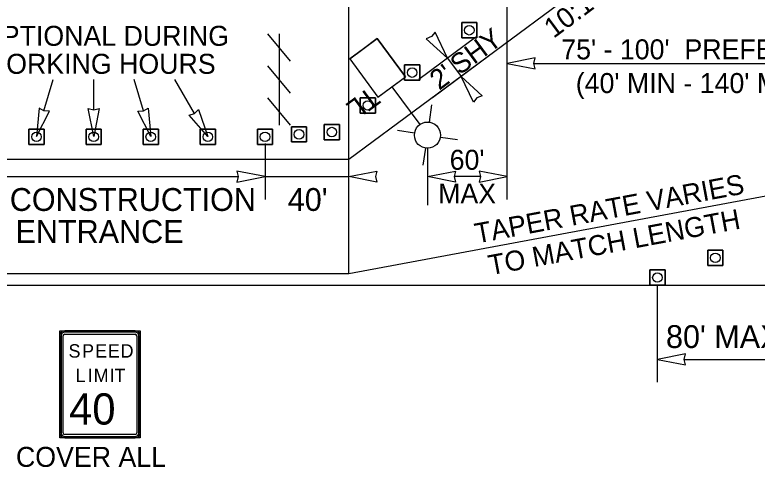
# Model space of a CAD drawing. Extents: x 99982 to 100176, y 99905 to 100011.
# Drawn here: x 100022.4 to 100024.999, y 99915.542 to 99917.126 of the extents above; entities that cross this region are included whole.
import ezdxf

# ---------------------------------------------------------------- set-up
doc = ezdxf.new("R2010")
doc.units = 0
for name, color, linetype in [('RD_ED_ShoulderPavedEdge', 7, 'Continuous'), ('RD_MK_LineEdgeWhite', 7, 'Continuous'), ('TR_SN_ConstructionSigns', 7, 'Continuous'), ('TR_WZ_BarricadeType3', 7, 'Continuous'), ('TR_WZ_PortableLightStandard', 7, 'Continuous'), ('TR_WZ_TrafficCone', 7, 'Continuous'), ('TR_WZ_WorkZoneDetails', 7, 'Continuous'), ('TR_WZ_WorkZoneTextCurrent', 7, 'Continuous')]:
    doc.layers.add(name, color=color, linetype=linetype)

msp = doc.modelspace()

# ---------------------------------------------------------------- linework, layer by layer
at = {"layer": 'RD_ED_ShoulderPavedEdge'}
msp.add_line((100020.3, 99916.1793), (100035.6425, 99916.1793), dxfattribs=at)
at = {"layer": 'RD_MK_LineEdgeWhite'}
for p, q in [((100024.8112, 99917.5393), (100023.5692, 99916.6193)), ((100023.5692, 99916.6193), (100020.3, 99916.6193)), ((100025.5008, 99916.5793), (100023.5692, 99916.2193)), ((100023.5692, 99916.2193), (100020.3, 99916.2193))]:
    msp.add_line(p, q, dxfattribs=at)
at = {"layer": 'TR_SN_ConstructionSigns'}
for p, q in [((100022.5747, 99916.0194), (100022.8208, 99916.0194)), ((100022.8208, 99916.0194), (100022.5747, 99916.0194)), ((100022.5571, 99915.662), (100022.5571, 99916.0019)), ((100022.5571, 99916.0019), (100022.5571, 99915.662)), ((100022.562, 99916.0019), (100022.562, 99915.662)), ((100022.5689, 99915.662), (100022.5689, 99916.0019)), ((100022.8208, 99916.0146), (100022.5747, 99916.0146)), ((100022.5747, 99916.0077), (100022.8208, 99916.0077)), ((100022.8267, 99916.0019), (100022.8267, 99915.662)), ((100022.8335, 99915.662), (100022.8335, 99916.0019)), ((100022.8384, 99916.0019), (100022.8384, 99915.662)), ((100022.8384, 99915.662), (100022.8384, 99916.0019)), ((100022.8208, 99915.6562), (100022.5747, 99915.6562)), ((100022.5747, 99915.6493), (100022.8208, 99915.6493)), ((100022.8208, 99915.6444), (100022.5747, 99915.6444)), ((100022.5747, 99915.6444), (100022.8208, 99915.6444))]:
    msp.add_line(p, q, dxfattribs=at)
msp.add_lwpolyline([(100022.5571, 99916.0194), (100022.8384, 99916.0194), (100022.8384, 99915.6444), (100022.5571, 99915.6444)], close=True, dxfattribs=at)
for centre, radius, start, end in [((100022.5747, 99916.0019), 0.0176, 90, 180), ((100022.5747, 99916.0019), 0.0176, 90, 180), ((100022.8208, 99916.0019), 0.0176, 0, 90), ((100022.8208, 99916.0019), 0.0176, 0, 90), ((100022.5747, 99916.0019), 0.0127, 90, 180), ((100022.5747, 99916.0019), 0.00586, 90, 180), ((100022.8208, 99916.0019), 0.0127, 0, 90), ((100022.8208, 99916.0019), 0.00586, 360, 90), ((100022.5747, 99915.662), 0.0176, 180, 270), ((100022.5747, 99915.662), 0.0176, 180, 270), ((100022.5747, 99915.662), 0.0127, 180, 270), ((100022.5747, 99915.662), 0.00586, 180, 270), ((100022.8208, 99915.662), 0.0176, 270, 0), ((100022.8208, 99915.662), 0.0127, 270, 360), ((100022.8208, 99915.662), 0.00586, 270, 0), ((100022.8208, 99915.662), 0.0176, 270, 0)]:
    msp.add_arc(centre, radius, start, end, dxfattribs=at)
at = {"layer": 'TR_WZ_BarricadeType3'}
for p, q in [((100023.3645, 99916.9637), (100023.2852, 99917.0593)), ((100023.3248, 99917.0593), (100023.3248, 99916.7393)), ((100023.3645, 99916.8515), (100023.2852, 99916.9471)), ((100023.3645, 99916.7393), (100023.2852, 99916.8349))]:
    msp.add_line(p, q, dxfattribs=at)
at = {"layer": 'TR_WZ_PortableLightStandard'}
for p, q in [((100023.5722, 99916.9712), (100023.6686, 99917.0426)), ((100023.6686, 99917.0426), (100023.7674, 99916.9093)), ((100023.7674, 99916.9093), (100023.6686, 99917.0426)), ((100023.5722, 99916.9712), (100023.671, 99916.8379)), ((100023.5722, 99916.9712), (100023.671, 99916.8379)), ((100023.671, 99916.8379), (100023.7674, 99916.9093)), ((100023.7192, 99916.8736), (100023.817, 99916.7415)), ((100023.8511, 99916.75), (100023.8601, 99916.8102)), ((100023.799, 99916.7114), (100023.7389, 99916.7204)), ((100023.8896, 99916.698), (100023.9498, 99916.689)), ((100023.8375, 99916.6594), (100023.8286, 99916.5992))]:
    msp.add_line(p, q, dxfattribs=at)
for points in [[(100023.6686, 99917.0426), (100023.6204, 99917.0069), (100023.5722, 99916.9712)], [(100023.671, 99916.8379), (100023.7192, 99916.8736), (100023.7674, 99916.9093)]]:
    msp.add_lwpolyline(points, dxfattribs=at)
msp.add_circle((100023.8443, 99916.7047), 0.0457, dxfattribs=at)
msp.add_circle((100023.8443, 99916.7047), 0.0457, dxfattribs=at)
at = {"layer": 'TR_WZ_TrafficCone'}
for points in [[(100024.0174, 99917.0451), (100023.9641, 99917.0451), (100023.9641, 99917.0984), (100024.0174, 99917.0984), (100024.0174, 99917.0451)], [(100024.0174, 99917.0984), (100023.9641, 99917.0984), (100023.9641, 99917.0451), (100024.0174, 99917.0451), (100024.0174, 99917.0984)], [(100023.8174, 99916.8969), (100023.7641, 99916.8969), (100023.7641, 99916.9503), (100023.8174, 99916.9503), (100023.8174, 99916.8969)], [(100023.8174, 99916.9503), (100023.7641, 99916.9503), (100023.7641, 99916.8969), (100023.8174, 99916.8969), (100023.8174, 99916.9503)], [(100023.662, 99916.7818), (100023.6087, 99916.7818), (100023.6087, 99916.8352), (100023.662, 99916.8352), (100023.662, 99916.7818)], [(100023.662, 99916.8352), (100023.6087, 99916.8352), (100023.6087, 99916.7818), (100023.662, 99916.7818), (100023.662, 99916.8352)], [(100022.5022, 99916.7254), (100022.4488, 99916.7254), (100022.4488, 99916.672), (100022.5022, 99916.672), (100022.5022, 99916.7254)], [(100022.5022, 99916.672), (100022.4488, 99916.672), (100022.4488, 99916.7254), (100022.5022, 99916.7254), (100022.5022, 99916.672)], [(100022.7022, 99916.7254), (100022.6488, 99916.7254), (100022.6488, 99916.672), (100022.7022, 99916.672), (100022.7022, 99916.7254)], [(100022.7022, 99916.672), (100022.6488, 99916.672), (100022.6488, 99916.7254), (100022.7022, 99916.7254), (100022.7022, 99916.672)], [(100022.9022, 99916.7254), (100022.8488, 99916.7254), (100022.8488, 99916.672), (100022.9022, 99916.672), (100022.9022, 99916.7254)], [(100022.9022, 99916.672), (100022.8488, 99916.672), (100022.8488, 99916.7254), (100022.9022, 99916.7254), (100022.9022, 99916.672)], [(100023.1022, 99916.7254), (100023.0488, 99916.7254), (100023.0488, 99916.672), (100023.1022, 99916.672), (100023.1022, 99916.7254)], [(100023.1022, 99916.672), (100023.0488, 99916.672), (100023.0488, 99916.7254), (100023.1022, 99916.7254), (100023.1022, 99916.672)], [(100023.3022, 99916.672), (100023.2488, 99916.672), (100023.2488, 99916.7254), (100023.3022, 99916.7254), (100023.3022, 99916.672)], [(100023.3022, 99916.7254), (100023.2488, 99916.7254), (100023.2488, 99916.672), (100023.3022, 99916.672), (100023.3022, 99916.7254)], [(100023.4212, 99916.6807), (100023.3679, 99916.6807), (100023.3679, 99916.734), (100023.4212, 99916.734), (100023.4212, 99916.6807)], [(100023.4212, 99916.734), (100023.3679, 99916.734), (100023.3679, 99916.6807), (100023.4212, 99916.6807), (100023.4212, 99916.734)], [(100023.4828, 99916.7419), (100023.5362, 99916.7419), (100023.5362, 99916.6886), (100023.4828, 99916.6886), (100023.4828, 99916.7419)], [(100023.4828, 99916.6886), (100023.5362, 99916.6886), (100023.5362, 99916.7419), (100023.4828, 99916.7419), (100023.4828, 99916.6886)], [(100024.8789, 99916.2485), (100024.8256, 99916.2485), (100024.8256, 99916.3018), (100024.8789, 99916.3018), (100024.8789, 99916.2485)], [(100024.8789, 99916.3018), (100024.8256, 99916.3018), (100024.8256, 99916.2485), (100024.8789, 99916.2485), (100024.8789, 99916.3018)], [(100024.6761, 99916.1793), (100024.6227, 99916.1793), (100024.6227, 99916.2326), (100024.6761, 99916.2326), (100024.6761, 99916.1793)], [(100024.6761, 99916.2326), (100024.6227, 99916.2326), (100024.6227, 99916.1793), (100024.6761, 99916.1793), (100024.6761, 99916.2326)]]:
    msp.add_lwpolyline(points, dxfattribs=at)
for centre in [(100023.9907, 99917.0718), (100023.7907, 99916.9236), (100023.6354, 99916.8085), (100023.3946, 99916.7074), (100023.5095, 99916.7153), (100022.4755, 99916.6987), (100022.6755, 99916.6987), (100022.8755, 99916.6987), (100023.0755, 99916.6987), (100023.2755, 99916.6987), (100024.8523, 99916.2751), (100024.6494, 99916.206)]:
    msp.add_circle(centre, 0.0167, dxfattribs=at)
at = {"layer": 'TR_WZ_WorkZoneDetails'}
for p, q in [((100023.5692, 99916.2193), (100023.5692, 99918.2793)), ((100024.1231, 99916.4793), (100024.1231, 99917.2294)), ((100023.8141, 99916.9003), (100024.0141, 99917.0484)), ((100023.8621, 99916.8363), (100024.0617, 99916.9841)), ((100024.2168, 99916.956), (100025.4071, 99916.956)), ((100022.5016, 99916.7894), (100022.5333, 99916.8993)), ((100022.6756, 99916.7931), (100022.6756, 99916.8993)), ((100022.8496, 99916.7894), (100022.8178, 99916.8993)), ((100023.0287, 99916.7805), (100022.9601, 99916.8993)), ((100023.2756, 99916.6754), (100023.2756, 99916.4793)), ((100023.8443, 99916.659), (100023.8443, 99916.4593)), ((100022.2137, 99916.5593), (100023.1819, 99916.5593)), ((100023.2756, 99916.5593), (100023.5692, 99916.5593)), ((100024.0294, 99916.5593), (100023.9381, 99916.5593)), ((100024.6494, 99915.8393), (100024.6494, 99916.1793)), ((100024.7431, 99915.9193), (100025.4071, 99915.9193))]:
    msp.add_line(p, q, dxfattribs=at)
for points in [[(100023.9143, 99916.9745), (100023.8713, 99917.0649), (100023.8585, 99917.0498), (100023.8403, 99917.042)], [(100024.1231, 99916.956), (100024.2214, 99916.9367), (100024.2168, 99916.956), (100024.2214, 99916.9753)], [(100023.9619, 99916.9102), (100024.0359, 99916.8427), (100024.0177, 99916.8349), (100024.0049, 99916.8198)], [(100022.4756, 99916.6993), (100022.5213, 99916.7884), (100022.5015, 99916.7894), (100022.4843, 99916.7991)], [(100022.6756, 99916.6993), (100022.6564, 99916.7976), (100022.6756, 99916.793), (100022.6949, 99916.7976)], [(100022.8756, 99916.6993), (100022.8299, 99916.7884), (100022.8496, 99916.7894), (100022.8669, 99916.7991)], [(100023.0756, 99916.6993), (100023.0098, 99916.7748), (100023.0288, 99916.7805), (100023.0432, 99916.7941)], [(100023.2756, 99916.5593), (100023.1773, 99916.5786), (100023.1819, 99916.5593), (100023.1773, 99916.54)], [(100023.5692, 99916.5593), (100023.6675, 99916.5786), (100023.6629, 99916.5593), (100023.6675, 99916.54)], [(100023.8443, 99916.5593), (100023.9426, 99916.5786), (100023.9381, 99916.5593), (100023.9426, 99916.54)], [(100024.1231, 99916.5593), (100024.0248, 99916.5786), (100024.0294, 99916.5593), (100024.0248, 99916.54)], [(100024.6494, 99915.9193), (100024.7477, 99915.9), (100024.7431, 99915.9193), (100024.7477, 99915.9386)]]:
    msp.add_lwpolyline(points, close=True, dxfattribs=at)
msp.add_lwpolyline([(100023.9143, 99916.9745), (100023.9619, 99916.9102)], dxfattribs=at)

# ---------------------------------------------------------------- texts
at = {"layer": 'TR_SN_ConstructionSigns'}
for s, height, p in [('S', 0.0469, (100022.5876, 99915.9257)), ('P', 0.0469, (100022.6349, 99915.9257)), ('E', 0.0469, (100022.6809, 99915.9257)), ('E', 0.0469, (100022.7254, 99915.9257)), ('D', 0.0469, (100022.7699, 99915.9257)), ('L', 0.0469, (100022.612, 99915.8398)), ('I', 0.0469, (100022.6551, 99915.8398)), ('M', 0.0469, (100022.6757, 99915.8398)), ('I', 0.0469, (100022.732, 99915.8398)), ('T', 0.0469, (100022.7484, 99915.8398)), ('40', 0.10937, (100022.5895, 99915.6913)), ('COVER ALL', 0.07, (100022.4035, 99915.5432))]:
    msp.add_text(s, height=height, dxfattribs=at).set_placement(p)
at = {"layer": 'TR_WZ_PortableLightStandard'}
msp.add_text('TL', height=0.07, rotation=216.5289, dxfattribs=at).set_placement((100023.6425, 99916.8765))
at = {"layer": 'TR_WZ_WorkZoneTextCurrent'}
for s, rotation, p in [('10:1 TAPER', 36.5289, (100024.2858, 99917.0415)), ('SHY', 36.5289, (100023.9571, 99916.9129)), ("2' ", 36.5289, (100023.8854, 99916.8598)), ("60'", 360, (100023.922, 99916.5833)), ('TAPER RATE VARIES', 10.5573, (100024.0168, 99916.3251)), ('MAX', 360, (100023.8817, 99916.4653)), ('TO MATCH LENGTH', 10.5573, (100024.0645, 99916.214))]:
    msp.add_text(s, height=0.07, rotation=rotation, dxfattribs=at).set_placement(p)
for s, height, p in [('OPTIONAL DURING', 0.07, (100022.281, 99917.0173)), ("75' - 100'  PREFERRED", 0.07, (100024.3128, 99916.97)), ('WORKING HOURS', 0.07, (100022.281, 99916.9193)), ("(40' MIN - 140' MAX)", 0.07, (100024.3635, 99916.852)), ("120' CONSTRUCTION", 0.08, (100022.1533, 99916.4393)), ("40'", 0.08, (100023.3552, 99916.4393)), ('ENTRANCE', 0.08, (100022.402, 99916.3273)), ("80' MAX", 0.08, (100024.6794, 99915.9593))]:
    msp.add_text(s, height=height, dxfattribs=at).set_placement(p)

doc.saveas('drawing.dxf')
